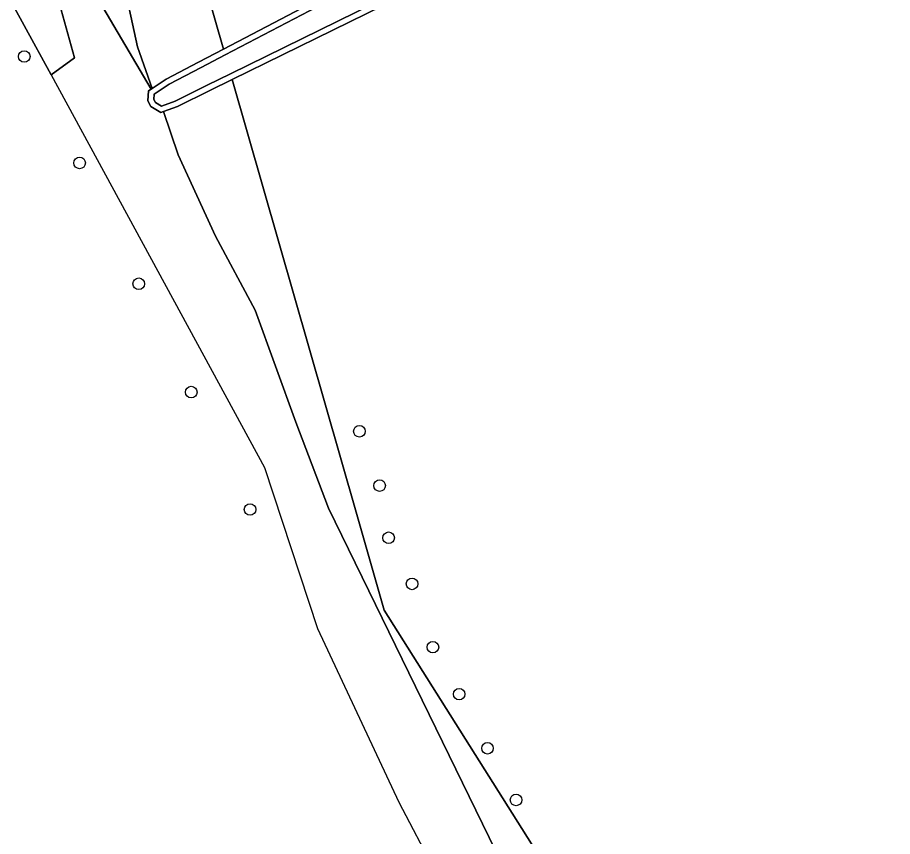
# Model space of a CAD drawing. Extents: x 162396 to 163643, y 386452 to 387406.
# Drawn here: x 163148.6 to 163222.4, y 386862.1 to 386931.2 of the extents above; entities that cross this region are included whole.
import ezdxf

# ---------------------------------------------------------------- set-up
doc = ezdxf.new("R2010")
doc.units = 0
for name, color, linetype in [('IMGEO_Boom', 7, 'Continuous'), ('IMGEO_Grasland_agrarisch', 7, 'Continuous'), ('IMGEO_Grasland_overig', 7, 'Continuous'), ('IMGEO_Hek', 7, 'Continuous'), ('IMGEO_Loofbos', 7, 'Continuous'), ('IMGEO_Oever', 7, 'Continuous'), ('IMGEO_Waterloop', 7, 'Continuous')]:
    doc.layers.add(name, color=color, linetype=linetype)

msp = doc.modelspace()

# ---------------------------------------------------------------- linework, layer by layer
at = {"layer": 'IMGEO_Boom'}
for centre in [(163149.186, 386927.872), (163153.857, 386918.886), (163158.844, 386908.695), (163163.271, 386899.556), (163177.457, 386896.252), (163179.161, 386891.671), (163168.23, 386889.656), (163179.92, 386887.268), (163181.894, 386883.38), (163183.653, 386878.042), (163185.871, 386874.076), (163188.26, 386869.51), (163190.671, 386865.153)]:
    msp.add_circle(centre, 0.489, dxfattribs=at)
at = {"layer": 'IMGEO_Grasland_agrarisch'}
for points in [[(163235.136, 386787.68), (163216.236, 386816.043), (163197.732, 386844.982), (163191.23, 386856.151), (163174.841, 386889.755), (163172.087, 386897.016), (163168.662, 386906.464), (163165.325, 386912.714), (163162.168, 386919.578), (163160.923, 386923.218), (163160.71, 386923.14), (163159.865, 386923.64), (163159.615, 386924.127), (163159.672, 386924.975), (163159.9, 386925.126), (163153.316, 386936.308)], [(163151.458, 386934.884), (163153.413, 386927.753), (163151.444, 386926.314), (163146.867, 386934.676)]]:
    msp.add_lwpolyline(points, dxfattribs=at)
at = {"layer": 'IMGEO_Grasland_overig'}
msp.add_lwpolyline([(163154.001, 386952.271), (163151.935, 386953.473), (163148.479, 386962.851), (163147.682, 386967.605), (163147.535, 386971.541), (163145.768, 386970.974), (163143.252, 386970.204), (163143.075, 386970.145), (163143.91, 386960.955), (163147.348, 386954.591), (163150.642, 386941.45), (163153.029, 386938.698), (163153.316, 386936.308), (163159.9, 386925.126), (163159.983, 386925.181), (163158.749, 386928.692), (163157.408, 386934.792), (163158.744, 386936.254), (163157.999, 386939.893), (163156.986, 386943.475), (163155.419, 386945.955)], close=True, dxfattribs=at)
at = {"layer": 'IMGEO_Hek'}
for points in [[(163146.867, 386934.676), (163151.444, 386926.314)], [(163151.444, 386926.314), (163169.441, 386893.188), (163173.918, 386879.608), (163180.768, 386864.97), (163186.791, 386853.497), (163193.239, 386842.115), (163195.735, 386837.188), (163198.786, 386832.168), (163210.173, 386815.029), (163222.866, 386796.643), (163228.631, 386788.707), (163231.334, 386784.687), (163233.745, 386780.403), (163235.932, 386775.388), (163238.281, 386769.292), (163242.717, 386754.901), (163247.666, 386742.304), (163264.281, 386714.052), (163281.425, 386681.211), (163292.986, 386657.47)]]:
    msp.add_lwpolyline(points, dxfattribs=at)
at = {"layer": 'IMGEO_Loofbos'}
for points in [[(163283.619, 387155.579), (163203.417, 387125.935), (163192.951, 387153.892), (163138.158, 387124.931), (163148.425, 387105.503), (163145.479, 387104.158), (163164.187, 387026.132), (163153.532, 386992.914), (163159.363, 386974.546), (163172.565, 386942.257), (163163.118, 386938.5), (163165.983, 386928.498), (163176.246, 386933.894), (163199.938, 386945.098), (163226.079, 386957.137)], [(163235.121, 386957.854), (163219.76, 386951.296), (163206.254, 386945.152), (163187.944, 386936.373), (163166.722, 386925.922), (163177.175, 386889.432), (163179.541, 386881.174), (163240.519, 386784.428)], [(163157.408, 386934.792), (163158.749, 386928.692), (163159.983, 386925.181), (163161.163, 386925.963), (163163.87, 386927.387), (163165.983, 386928.498), (163163.118, 386938.5)]]:
    msp.add_lwpolyline(points, dxfattribs=at)
for points in [[(163153.029, 386938.698), (163150.642, 386941.45), (163147.348, 386954.591), (163143.91, 386960.955), (163143.075, 386970.145), (163139.219, 386968.72), (163139.11, 386967.28), (163132.981, 386965.09), (163137.883, 386951.088), (163146.867, 386934.676), (163151.444, 386926.314), (163153.413, 386927.753), (163151.458, 386934.884), (163153.316, 386936.308)], [(163179.541, 386881.174), (163177.175, 386889.432), (163166.722, 386925.922), (163164.846, 386924.997), (163162.11, 386923.65), (163160.923, 386923.218), (163162.168, 386919.578), (163165.325, 386912.714), (163168.662, 386906.464), (163172.087, 386897.016), (163174.841, 386889.755), (163191.23, 386856.151), (163197.732, 386844.982), (163216.236, 386816.043), (163235.136, 386787.68), (163240.001, 386779.461), (163247.146, 386759.715), (163250.497, 386750.848), (163251.874, 386747.924), (163240.519, 386784.428)]]:
    msp.add_lwpolyline(points, close=True, dxfattribs=at)
at = {"layer": 'IMGEO_Oever'}
for points in [[(163292.624, 386918.946), (163298.757, 386921.427), (163281.459, 386975.566), (163246.896, 386963.037), (163234.931, 386958.317), (163219.558, 386951.754), (163206.042, 386945.605), (163187.725, 386936.823), (163166.582, 386926.41), (163164.625, 386925.446), (163161.913, 386924.111), (163160.761, 386923.691), (163160.244, 386923.997), (163160.123, 386924.232), (163160.154, 386924.695), (163161.418, 386925.532), (163164.103, 386926.944), (163166.124, 386928.007), (163176.469, 386933.447), (163200.149, 386944.645), (163226.282, 386956.68), (163234.357, 386960.153), (163280.843, 386977.621), (163280.089, 386980.016)], [(163226.079, 386957.137), (163199.938, 386945.098), (163176.246, 386933.894), (163165.983, 386928.498), (163163.87, 386927.387), (163161.163, 386925.963), (163159.983, 386925.181), (163159.9, 386925.126), (163159.672, 386924.975), (163159.615, 386924.127), (163159.865, 386923.64), (163160.71, 386923.14), (163160.923, 386923.218), (163162.11, 386923.65), (163164.846, 386924.997), (163166.722, 386925.922), (163187.944, 386936.373), (163206.254, 386945.152), (163219.76, 386951.296), (163235.121, 386957.854)]]:
    msp.add_lwpolyline(points, dxfattribs=at)
at = {"layer": 'IMGEO_Waterloop'}
msp.add_lwpolyline([(163280.089, 386980.016), (163280.843, 386977.621), (163234.357, 386960.153), (163226.282, 386956.68), (163200.149, 386944.645), (163176.469, 386933.447), (163166.124, 386928.007), (163164.103, 386926.944), (163161.418, 386925.532), (163160.154, 386924.695), (163160.123, 386924.232), (163160.244, 386923.997), (163160.761, 386923.691), (163161.913, 386924.111), (163164.625, 386925.446), (163166.582, 386926.41), (163187.725, 386936.823), (163206.042, 386945.605), (163219.558, 386951.754), (163234.931, 386958.317), (163246.896, 386963.037), (163281.459, 386975.566), (163298.757, 386921.427), (163292.624, 386918.946)], dxfattribs=at)

doc.saveas('drawing.dxf')
